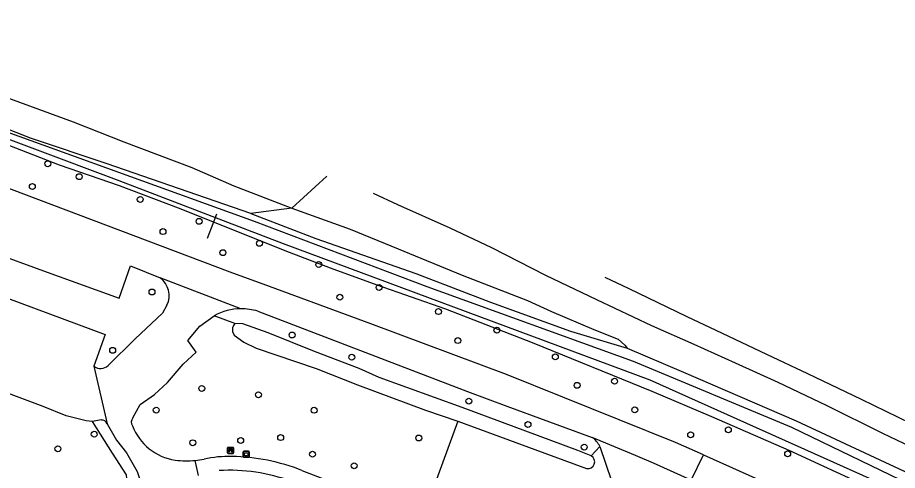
# Model space of a CAD drawing. Extents: x 157466 to 158888, y 383063 to 384677.
# Drawn here: x 157861.4 to 158007.3, y 384415.4 to 384490.5 of the extents above; entities that cross this region are included whole.
import ezdxf

# ---------------------------------------------------------------- set-up
doc = ezdxf.new("R2010")
doc.units = 0
for name, color, linetype in [('IMGEO_Afvalbak', 7, 'Continuous'), ('IMGEO_Bank', 7, 'Continuous'), ('IMGEO_Berm_groen', 7, 'Continuous'), ('IMGEO_Boom', 7, 'Continuous'), ('IMGEO_Duiker', 7, 'Continuous'), ('IMGEO_Gemengd_bos', 7, 'Continuous'), ('IMGEO_Grasland_overig', 7, 'Continuous'), ('IMGEO_Groenvoorziening', 7, 'Continuous'), ('IMGEO_Loofbos', 7, 'Continuous'), ('IMGEO_Parkeervlak_open', 7, 'Continuous'), ('IMGEO_Rijbaan_autoweg', 7, 'Continuous'), ('IMGEO_Rijbaan_lokaal_gesloten', 7, 'Continuous'), ('IMGEO_Rijbaan_regionaal_gesloten', 7, 'Continuous'), ('IMGEO_Voetpad_halfverhard', 7, 'Continuous'), ('IMGEO_Waterloop', 7, 'Continuous')]:
    doc.layers.add(name, color=color, linetype=linetype)

msp = doc.modelspace()

# ---------------------------------------------------------------- linework, layer by layer
at = {"layer": 'IMGEO_Afvalbak'}
for p, q in [((157898.81, 384417.7), (157898.81, 384418.5)), ((157898.81, 384418.5), (157898.81, 384417.7)), ((157898.91, 384418.6), (157899.7, 384418.6)), ((157899.7, 384418.6), (157898.91, 384418.6)), ((157899.8, 384418.5), (157899.8, 384417.7)), ((157899.8, 384417.7), (157899.8, 384418.5)), ((157899.7, 384417.6), (157898.91, 384417.6)), ((157898.91, 384417.6), (157899.7, 384417.6))]:
    msp.add_line(p, q, dxfattribs=at)
msp.add_lwpolyline([(157898.95, 384418.32), (157899.66, 384418.32), (157899.51, 384417.84), (157899.1, 384417.84), (157898.95, 384418.32)], dxfattribs=at)
for centre, start, end in [((157898.91, 384418.5), 90, 180), ((157898.91, 384418.5), 90, 180), ((157899.7, 384418.5), 0, 90), ((157899.7, 384418.5), 360, 90), ((157898.91, 384417.7), 180, 270), ((157898.91, 384417.7), 180, 270), ((157899.7, 384417.7), 270, 0), ((157899.7, 384417.7), 270, 0)]:
    msp.add_arc(centre, 0.1, start, end, dxfattribs=at)
at = {"layer": 'IMGEO_Bank'}
for p, q in [((157896.21, 384418.32), (157896.21, 384419.16)), ((157896.21, 384419.16), (157896.21, 384418.32)), ((157896.28, 384419.24), (157897.12, 384419.24)), ((157897.12, 384419.24), (157896.28, 384419.24)), ((157897.13, 384418.25), (157896.29, 384418.25)), ((157896.29, 384418.25), (157897.13, 384418.25)), ((157896.9, 384418.64), (157896.51, 384418.64)), ((157896.52, 384418.75), (157896.52, 384418.86)), ((157896.56, 384418.86), (157896.56, 384418.75)), ((157896.85, 384418.86), (157896.57, 384418.86)), ((157896.57, 384418.74), (157896.85, 384418.74)), ((157896.85, 384418.75), (157896.85, 384418.86)), ((157896.9, 384418.86), (157896.9, 384418.75)), ((157897.21, 384419.17), (157897.21, 384418.33)), ((157897.21, 384418.33), (157897.21, 384419.17))]:
    msp.add_line(p, q, dxfattribs=at)
for points in [[(157896.45, 384418.64), (157896.31, 384418.64), (157896.42, 384418.74), (157896.51, 384418.74)], [(157896.51, 384418.86), (157896.42, 384418.86), (157896.42, 384419.02), (157896.99, 384419.02), (157896.99, 384418.86), (157896.9, 384418.86)], [(157896.5, 384418.64), (157896.5, 384418.43), (157896.46, 384418.43), (157896.46, 384418.64)], [(157896.9, 384418.74), (157896.99, 384418.74), (157897.1, 384418.64), (157896.96, 384418.64)], [(157896.95, 384418.64), (157896.95, 384418.43), (157896.91, 384418.43), (157896.91, 384418.64)]]:
    msp.add_lwpolyline(points, dxfattribs=at)
for centre, radius, start, end in [((157896.28, 384419.17), 0.0779, 92.4484, 184.2845), ((157896.28, 384419.17), 0.0779, 92.4484, 184.2845), ((157896.28, 384418.32), 0.0779, 182.4484, 274.2845), ((157896.28, 384418.32), 0.0779, 182.4484, 274.2845), ((157896.45, 384418.64), 0.00671, 2.8957, 87.1043), ((157896.51, 384418.64), 0.00671, 92.8957, 177.1043), ((157896.51, 384418.86), 0.00671, 2.8957, 87.1043), ((157896.51, 384418.75), 0.00671, 272.8957, 357.1043), ((157896.57, 384418.86), 0.00671, 92.8957, 177.1043), ((157896.57, 384418.75), 0.00671, 182.8957, 267.1043), ((157896.85, 384418.86), 0.00671, 2.8957, 87.1043), ((157896.85, 384418.75), 0.00671, 272.8957, 357.1043), ((157896.9, 384418.86), 0.00671, 92.8957, 177.1043), ((157896.9, 384418.75), 0.00671, 182.8957, 267.1043), ((157896.9, 384418.64), 0.00671, 2.8957, 87.1043), ((157896.96, 384418.64), 0.00671, 92.8957, 177.1043), ((157897.13, 384419.17), 0.0779, 2.4484, 94.2845), ((157897.13, 384419.17), 0.0779, 2.4484, 94.2845), ((157897.13, 384418.32), 0.0779, 272.4484, 4.2845), ((157897.13, 384418.32), 0.0779, 272.4484, 4.2845)]:
    msp.add_arc(centre, radius, start, end, dxfattribs=at)
at = {"layer": 'IMGEO_Berm_groen'}
for points in [[(157920.37, 384461.4), (157924.38, 384459.51), (157933.07, 384455.64), (157940.01, 384452.39), (157948.94, 384447.78), (157957.42, 384443.75), (157966.54, 384439.42), (157973.52, 384436.35), (157980.4, 384433.27), (157987.46, 384430.03), (157995.5, 384426.23), (158004.85, 384421.6), (158011.78, 384418.29), (158018.96, 384414.87), (158026.36, 384411.02), (158037.55, 384405.82), (158050.66, 384399.31), (158061.7, 384393.8), (158074.08, 384387.17), (158085, 384381.31), (158096.84, 384374.95), (158106.64, 384369.49), (158116.3, 384364.42)], [(157897.44, 384439.78), (157894, 384441.07)], [(157957.94, 384419.41), (157956.5, 384417.83)]]:
    msp.add_lwpolyline(points, dxfattribs=at)
at = {"layer": 'IMGEO_Boom'}
for centre in [(157866.4, 384466.26), (157871.62, 384464.11), (157863.84, 384462.48), (157881.73, 384460.34), (157891.49, 384456.72), (157885.5, 384455.01), (157901.5, 384453.07), (157895.44, 384451.52), (157911.34, 384449.55), (157921.35, 384445.75), (157883.68, 384445), (157914.83, 384444.13), (157931.18, 384441.75), (157940.89, 384438.67), (157906.91, 384437.87), (157934.4, 384436.94), (157877.16, 384435.33), (157916.82, 384434.18), (157950.57, 384434.24), (157954.19, 384429.52), (157960.4, 384430.21), (157891.94, 384429.01), (157901.33, 384427.96), (157936.23, 384426.91), (157884.38, 384425.41), (157910.57, 384425.39), (157963.74, 384425.45), (157946.04, 384423.02), (157979.27, 384422.15), (157874.1, 384421.42), (157905.02, 384420.86), (157927.93, 384420.79), (157973.01, 384421.33), (157890.44, 384420.01), (157898.39, 384420.38), (157955.36, 384419.28), (157868.08, 384419), (157910.3, 384418.1), (157989.1, 384418.17), (157917.21, 384416.19)]:
    msp.add_circle(centre, 0.489, dxfattribs=at)
at = {"layer": 'IMGEO_Duiker'}
msp.add_lwpolyline([(157892.87, 384453.9), (157893.83, 384456.34), (157894.46, 384457.95)], dxfattribs=at)
at = {"layer": 'IMGEO_Gemengd_bos'}
msp.add_lwpolyline([(157873.74, 384423.53), (157877.09, 384418.3), (157879.4, 384414.67), (157879.68, 384411.43), (157878.12, 384406.83), (157875.27, 384397.6), (157874.36, 384384.51), (157875.29, 384378.43)], dxfattribs=at)
at = {"layer": 'IMGEO_Grasland_overig'}
for points in [[(157900.1, 384457.99), (157876.25, 384466.24), (157863.52, 384470.48), (157851.85, 384475.1), (157841.29, 384479.02), (157829.3, 384483.79), (157821.3, 384486.71), (157811.86, 384489.99), (157809.87, 384490.49), (157809.04, 384490.39), (157808.4, 384489.91), (157808.11, 384489.11)], [(157857.71, 384477.88), (157870.61, 384473.18), (157878.99, 384469.9), (157890.29, 384465.61), (157897.24, 384462.61), (157906.9, 384458.9)], [(157912.68, 384464.2), (157906.9, 384458.9)], [(157906.9, 384458.9), (157900.1, 384457.99)], [(157900.1, 384457.99), (157910.83, 384453.84), (157927.42, 384448.05), (157939.8, 384443.33), (157953.09, 384438.48), (157962.5, 384435.7)], [(157906.9, 384458.9), (157916.52, 384455.41), (157924.51, 384452.13), (157935.11, 384447.81), (157945.93, 384443.58), (157949.94, 384441.78), (157956.95, 384438.78), (157961, 384437.17), (157962.11, 384436.18), (157962.5, 384435.7)], [(157962.5, 384435.7), (157971.85, 384431.68), (157990.49, 384423.65), (158009.26, 384414.9), (158022.1, 384408.79), (158034.81, 384402.44), (158044.02, 384397.5), (158057.05, 384390.95)]]:
    msp.add_lwpolyline(points, dxfattribs=at)
at = {"layer": 'IMGEO_Groenvoorziening'}
msp.add_lwpolyline([(158121.77, 384349.77), (158105.24, 384359.15), (158090, 384367.58), (158076.45, 384375.36), (158060.51, 384383.95), (158047.71, 384390.32), (158032.49, 384398.32), (158024.8, 384402.27), (158013.48, 384407.61), (157989.34, 384418.73), (157976.53, 384424.32), (157966.63, 384428.52), (157946.81, 384436.58), (157932.43, 384442.13), (157921.04, 384446.14), (157913.29, 384448.96), (157906.46, 384451.55), (157888.05, 384458.88), (157878.31, 384462.61), (157868.36, 384466), (157843.04, 384475.87)], dxfattribs=at)
at = {"layer": 'IMGEO_Loofbos'}
msp.add_lwpolyline([(157934.38, 384423.61), (157928.6, 384407.74)], dxfattribs=at)
at = {"layer": 'IMGEO_Parkeervlak_open'}
for points in [[(157848.89, 384441.56), (157851.93, 384440.63), (157854.02, 384446.1), (157859.69, 384444), (157875.89, 384437.95), (157874.06, 384432.7)], [(157873.74, 384423.53), (157872.76, 384423.64), (157869.42, 384424.46), (157865.65, 384426.02), (157849.63, 384431.96)], [(157875.29, 384423.78), (157873.74, 384423.53)]]:
    msp.add_lwpolyline(points, dxfattribs=at)
msp.add_arc((157875.41, 384422.94), 0.844, 14.4885, 98.1879, dxfattribs=at)
at = {"layer": 'IMGEO_Rijbaan_autoweg'}
msp.add_lwpolyline([(157958.76, 384447.45), (157962.65, 384445.65), (157972.4, 384440.95), (157977.21, 384438.67), (157985.62, 384434.71), (157992.38, 384431.46), (158001.28, 384427.22), (158011.51, 384422.27), (158020.56, 384417.84), (158031.77, 384412.32), (158038.38, 384408.98), (158053.82, 384401.4), (158071.31, 384392.49), (158085.37, 384385.51), (158101.21, 384377.27), (158114.42, 384370.24), (158130.7, 384361.44), (158144.96, 384353.56), (158158.05, 384346.04), (158161.43, 384344.11)], dxfattribs=at)
at = {"layer": 'IMGEO_Rijbaan_lokaal_gesloten'}
for points in [[(157886.15, 384442.81), (157885.43, 384441.49), (157880.91, 384437.23), (157876.39, 384432.83)], [(157880.51, 384424.14), (157881.72, 384426.33), (157884.07, 384427.98), (157886.24, 384429.97), (157888.83, 384433.04), (157891.02, 384435.01), (157889.61, 384436.94), (157891.6, 384439.35), (157894, 384441.07)], [(157874.06, 384432.7), (157876.23, 384423.16)], [(157876.23, 384423.16), (157877.8, 384420.45), (157879.45, 384418.35), (157881.21, 384415.24), (157881.92, 384413.04), (157881.91, 384411.18)], [(157957.94, 384419.41), (157960.84, 384410.92)], [(157891.39, 384414.57), (157890.86, 384417.08)], [(157975.12, 384418), (157985.87, 384413.21), (158000, 384406.53), (158023.07, 384396.03), (158032.55, 384391.15), (158046.85, 384384.06), (158060.41, 384376.92), (158076.52, 384368.14), (158085.24, 384363.02), (158099.62, 384355.35), (158101.37, 384354.42), (158109.35, 384349.8), (158152.21, 384323.49), (158153.55, 384322.6), (158165.11, 384314.86), (158179.54, 384304.81), (158184.37, 384301.69), (158189.81, 384297.66)]]:
    msp.add_lwpolyline(points, dxfattribs=at)
for centre, radius, start, end in [((157882.94, 384444.4), 3.59, 333.6401, 54.6052), ((157898.48, 384432.89), 9.32, 90.491, 118.7359), ((157875.16, 384434), 1.7, 229.6669, 316.7526), ((157881.33, 384423.43), 1.08, 139.1026, 214.9577), ((157888.95, 384426.13), 9.13, 201.2942, 260.9627), ((157954.48, 384417.75), 3.84, 25.6746, 55.0746), ((157889.35, 384432.83), 15.82, 263.3708, 275.4977)]:
    msp.add_arc(centre, radius, start, end, dxfattribs=at)
at = {"layer": 'IMGEO_Rijbaan_regionaal_gesloten'}
for points in [[(157975.12, 384418), (157970.52, 384420.05), (157942.47, 384431.31), (157920, 384439.74), (157903.19, 384445.91), (157896.65, 384448.3), (157860.39, 384461.97), (157839.25, 384469.59)], [(157834.29, 384466.5), (157858.13, 384457.43), (157856.56, 384451.83), (157866.29, 384448.31), (157878.24, 384443.96), (157880.1, 384449.33), (157885.02, 384447.33)], [(157898.4, 384442.22), (157885.02, 384447.33)], [(157901.23, 384441.8), (157936, 384428.5), (157942.53, 384426.09), (157956.68, 384420.89)], [(157973.11, 384413.8), (157966.88, 384416.6), (157963.89, 384417.88), (157956.68, 384420.89)], [(157973.11, 384413.8), (157975.12, 384418)]]:
    msp.add_lwpolyline(points, dxfattribs=at)
msp.add_arc((157898.48, 384432.85), 9.37, 72.937, 90.4447, dxfattribs=at)
at = {"layer": 'IMGEO_Voetpad_halfverhard'}
msp.add_lwpolyline([(157908.54, 384415.42), (157928.6, 384407.74)], dxfattribs=at)
for centre, radius, start, end in [((157889.38, 384432.68), 15.68, 275.4085, 280.7632), ((157896.34, 384399.52), 18.21, 88.1444, 102.7703), ((157896.37, 384384.5), 33.23, 68.5221, 89.0459), ((157896.64, 384386.3), 29.14, 69.594, 93.633)]:
    msp.add_arc(centre, radius, start, end, dxfattribs=at)
at = {"layer": 'IMGEO_Waterloop'}
for points in [[(157847.02, 384476.08), (157900.65, 384456.76), (157929.27, 384445.89), (157963.49, 384433.53), (157989.74, 384422.57), (158035.51, 384400.49), (158081.8, 384376.03), (158118.99, 384354.46)], [(158312.48, 384212.35), (158296.61, 384198.36), (158295.6, 384197.47), (158294.41, 384197.59), (158293.01, 384197.89), (158290.29, 384200.23), (158258.19, 384236.87), (158254.98, 384240.4), (158227.89, 384270.08), (158216.25, 384283.16), (158200.54, 384297.76), (158190.44, 384305.92), (158168.02, 384320.95), (158140.2, 384339.72), (158094.34, 384367.11), (158046.53, 384392.33), (158004.75, 384413.14), (157966.28, 384430.38), (157905.47, 384452.97), (157878.21, 384463.41), (157849.76, 384474.11)], [(157897.44, 384439.78), (157897.2, 384439.47), (157897.04, 384439.06), (157897.03, 384438.47), (157897.31, 384437.84), (157898.89, 384436.66), (157900.98, 384435.69), (157910.92, 384432.31), (157917.76, 384429.6), (157929.03, 384425.39), (157934.38, 384423.61)], [(157956.5, 384417.83), (157954.32, 384418.73), (157935.12, 384425.84), (157921.34, 384430.82), (157918.03, 384432.32), (157910.61, 384435.13), (157902.97, 384438.22), (157898.77, 384439.7), (157897.44, 384439.78)], [(157934.38, 384423.61), (157955.75, 384415.74)]]:
    msp.add_lwpolyline(points, dxfattribs=at)
msp.add_arc((157955.98, 384416.84), 1.12, 258.4508, 62.155, dxfattribs=at)

doc.saveas('drawing.dxf')
